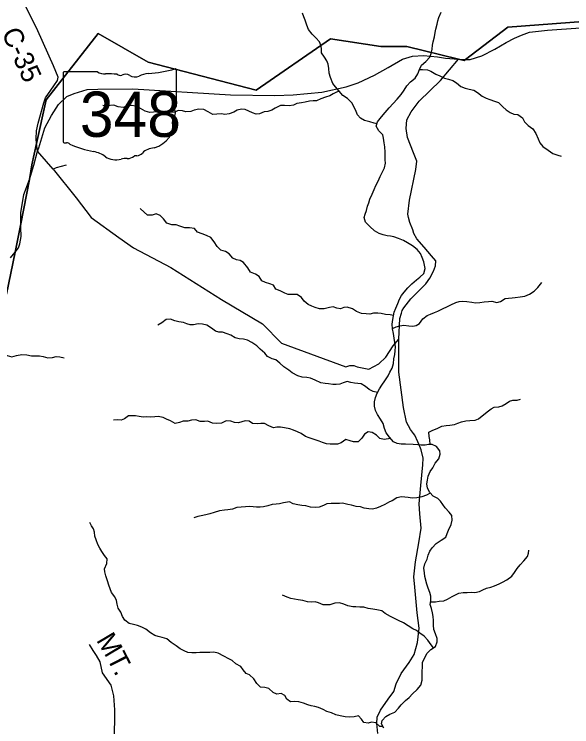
# Model space of a CAD drawing. Extents: x 1624196 to 2029251, y 146837 to 440034.
# Drawn here: x 1777616 to 1786179, y 315889 to 326836 of the extents above; entities that cross this region are included whole.
import ezdxf

# ---------------------------------------------------------------- set-up
doc = ezdxf.new("R2010")
doc.units = 0
for name, color, linetype in [('GM_X_County_Road', 7, 'Continuous'), ('GM_X_County_Road_Text', 7, 'Continuous'), ('GM_X_Minor_River', 7, 'Continuous'), ('GM_X_State_Location', 7, 'Continuous'), ('GM_X_State_Route', 7, 'Continuous'), ('GM_X_State_Shield', 7, 'Continuous'), ('GM_X_Township', 7, 'Continuous'), ('GM_X_Township_Road', 7, 'Continuous'), ('GM_X_Township_Road_Text', 7, 'Continuous'), ('GM_X_Township_ROW', 7, 'Continuous')]:
    doc.layers.add(name, color=color, linetype=linetype)

msp = doc.modelspace()

# ---------------------------------------------------------------- linework, layer by layer
at = {"layer": 'GM_X_County_Road'}
for points in [[(1777975, 324730), (1777957, 324851), (1777952, 324922), (1777958, 325044), (1777981, 325163), (1778070, 325476), (1778097, 325551), (1778225, 325736), (1778279, 325818), (1778288, 325868), (1778218, 326042), (1777977, 326582), (1777790, 326964), (1777601, 327321)], [(1783199, 315784), (1783187, 315941), (1783191, 316035), (1783239, 316141), (1783360, 316311), (1783446, 316429), (1783480, 316547), (1783559, 316706), (1783681, 316878), (1783760, 317000), (1783810, 317184), (1783837, 317405), (1783807, 317637), (1783768, 318033), (1783752, 318193), (1783779, 318421), (1783830, 318716), (1783868, 318939), (1783845, 319159), (1783833, 319314), (1783859, 319594), (1783893, 319913), (1783895, 320014), (1783866, 320144), (1783847, 320196), (1783816, 320267), (1783767, 320369), (1783748, 320396), (1783702, 320458), (1783642, 320569), (1783597, 320795), (1783525, 321336), (1783523, 321843), (1783540, 322161), (1783562, 322245), (1783576, 322286), (1783602, 322323), (1783705, 322463), (1783936, 322692), (1784000, 322783), (1784058, 322888), (1784084, 322973), (1784093, 323045), (1784026, 323124), (1783910, 323255), (1783798, 323386), (1783754, 323469), (1783737, 323522), (1783691, 323634), (1783669, 323713), (1783662, 323766), (1783689, 323979), (1783786, 324451), (1783801, 324580), (1783747, 324705), (1783654, 324943), (1783635, 325083), (1783645, 325216), (1783710, 325337), (1783834, 325502), (1784161, 325818), (1784438, 326145)]]:
    msp.add_lwpolyline(points, dxfattribs=at)
at = {"layer": 'GM_X_Minor_River'}
for points in [[(1783187, 325150), (1783142, 325162), (1783076, 325181), (1782996, 325206), (1782932, 325237), (1782886, 325293), (1782867, 325344), (1782841, 325396), (1782802, 325475), (1782737, 325540), (1782665, 325589), (1782551, 325723), (1782509, 325774), (1782472, 325866), (1782455, 325931), (1782448, 326003), (1782438, 326071), (1782417, 326122), (1782381, 326178), (1782336, 326245), (1782335, 326297), (1782329, 326348), (1782306, 326412), (1782249, 326475), (1782193, 326528), (1782134, 326603), (1782112, 326667), (1782085, 326744), (1782064, 326798), (1782042, 326853)], [(1783306, 324799), (1783296, 324861), (1783285, 324931), (1783276, 324984), (1783218, 325047), (1783177, 325117), (1783196, 325183), (1783259, 325259), (1783314, 325324), (1783375, 325400), (1783436, 325463), (1783497, 325533), (1783558, 325604), (1783603, 325670), (1783644, 325738), (1783704, 325799), (1783773, 325855), (1783816, 325920), (1783841, 325988), (1783872, 326054), (1783937, 326112), (1783998, 326177), (1784020, 326231), (1784033, 326299), (1784042, 326361), (1784051, 326411), (1784072, 326491), (1784082, 326556), (1784091, 326606), (1784110, 326684), (1784120, 326734), (1784135, 326786), (1784172, 326868)], [(1783841, 325988), (1783885, 325986), (1783961, 325983), (1784017, 325960), (1784091, 325917), (1784153, 325890), (1784222, 325855), (1784288, 325839), (1784352, 325816), (1784408, 325781), (1784474, 325728), (1784543, 325699), (1784602, 325686), (1784674, 325671), (1784733, 325635), (1784805, 325575), (1784865, 325545), (1784920, 325526), (1784994, 325503), (1785054, 325478), (1785118, 325413), (1785173, 325368), (1785235, 325327), (1785291, 325301), (1785353, 325294), (1785421, 325247), (1785454, 325184), (1785509, 325126), (1785579, 325074), (1785628, 325004), (1785661, 324923), (1785691, 324860), (1785736, 324806), (1785818, 324747), (1785889, 324695), (1785963, 324671), (1786015, 324654)], [(1782610, 325654), (1782566, 325640), (1782513, 325613), (1782461, 325581), (1782398, 325560), (1782326, 325537), (1782257, 325508), (1782207, 325506), (1782153, 325501), (1782083, 325486), (1782026, 325476), (1781958, 325463), (1781906, 325440), (1781839, 325428), (1781765, 325433), (1781705, 325432), (1781626, 325391), (1781572, 325361), (1781513, 325340), (1781453, 325335), (1781385, 325307), (1781330, 325302), (1781274, 325323), (1781219, 325349), (1781161, 325372), (1781105, 325379), (1781040, 325360), (1780990, 325334), (1780917, 325305), (1780851, 325298), (1780799, 325304), (1780729, 325301), (1780665, 325298), (1780593, 325337), (1780527, 325370), (1780453, 325377), (1780381, 325363), (1780326, 325342), (1780250, 325337), (1780198, 325354), (1780134, 325356), (1780083, 325329), (1780011, 325328), (1779939, 325333), (1779881, 325343), (1779823, 325338), (1779755, 325329), (1779696, 325325), (1779626, 325348), (1779555, 325389), (1779487, 325426), (1779411, 325435), (1779341, 325426), (1779288, 325403), (1779214, 325413), (1779144, 325440), (1779040, 325430), (1778978, 325432)], [(1784162, 319356), (1784123, 319394), (1784051, 319431), (1783997, 319488), (1783962, 319556), (1783955, 319623), (1783962, 319675), (1783976, 319741), (1784005, 319813), (1784044, 319867), (1784083, 319938), (1784136, 320004), (1784159, 320076), (1784153, 320126), (1784102, 320193), (1784034, 320226), (1783980, 320227), (1783930, 320217), (1783864, 320214), (1783814, 320221), (1783745, 320227), (1783627, 320229), (1783559, 320232), (1783495, 320240), (1783441, 320267), (1783378, 320336), (1783330, 320407), (1783305, 320471), (1783280, 320546), (1783243, 320615), (1783197, 320684), (1783164, 320748), (1783149, 320815), (1783150, 320883), (1783164, 320949), (1783191, 321013), (1783224, 321079), (1783263, 321136), (1783310, 321204), (1783357, 321278), (1783385, 321336), (1783420, 321397), (1783441, 321469), (1783448, 321540), (1783459, 321606), (1783469, 321662), (1783472, 321726), (1783461, 321792), (1783450, 321857), (1783441, 321929), (1783425, 322005), (1783422, 322072), (1783429, 322144), (1783440, 322204), (1783452, 322258), (1783479, 322320), (1783506, 322392), (1783533, 322458), (1783566, 322514), (1783606, 322565), (1783663, 322631), (1783722, 322696), (1783795, 322756), (1783846, 322795), (1783909, 322855), (1783927, 322929), (1783916, 322979), (1783905, 323033), (1783881, 323100), (1783858, 323158), (1783805, 323223), (1783731, 323278), (1783657, 323325), (1783594, 323358), (1783516, 323391), (1783448, 323418), (1783394, 323425), (1783344, 323433), (1783284, 323446), (1783220, 323467), (1783148, 323510), (1783075, 323575), (1783013, 323640), (1782992, 323713), (1783005, 323763), (1783024, 323821), (1783042, 323887), (1783063, 323938), (1783080, 323994), (1783111, 324074), (1783144, 324142), (1783168, 324206), (1783205, 324272), (1783238, 324342), (1783269, 324406), (1783302, 324476), (1783317, 324548), (1783315, 324600), (1783312, 324662), (1783313, 324718), (1783306, 324799)], [(1783441, 322208), (1783392, 322217), (1783318, 322225), (1783250, 322238), (1783200, 322245), (1783133, 322242), (1783079, 322230), (1783021, 322231), (1782949, 322238), (1782875, 322271), (1782809, 322310), (1782729, 322337), (1782679, 322329), (1782625, 322310), (1782573, 322321), (1782513, 322343), (1782457, 322328), (1782376, 322311), (1782302, 322312), (1782240, 322331), (1782186, 322351), (1782132, 322376), (1782067, 322427), (1782029, 322484), (1781960, 322529), (1781883, 322530), (1781825, 322528), (1781773, 322551), (1781700, 322586), (1781636, 322611), (1781598, 322674), (1781544, 322694), (1781477, 322715), (1781419, 322742), (1781377, 322807), (1781322, 322845), (1781244, 322872), (1781204, 322939), (1781137, 323024), (1781085, 323053), (1781029, 323064), (1780974, 323086), (1780918, 323155), (1780858, 323192), (1780791, 323213), (1780733, 323268), (1780686, 323341), (1780636, 323406), (1780571, 323436), (1780501, 323463), (1780433, 323490), (1780385, 323545), (1780309, 323554), (1780237, 323555), (1780159, 323582), (1780101, 323599), (1780037, 323603), (1779961, 323624), (1779906, 323693), (1779858, 323746), (1779796, 323767), (1779732, 323749), (1779662, 323748), (1779610, 323795), (1779551, 323852)], [(1783425, 322007), (1783482, 322035), (1783538, 322050), (1783602, 322060), (1783677, 322049), (1783739, 322042), (1783789, 322053), (1783841, 322085), (1783892, 322154), (1783957, 322206), (1784007, 322227), (1784070, 322251), (1784124, 322272), (1784195, 322311), (1784270, 322347), (1784320, 322370), (1784399, 322405), (1784449, 322425), (1784499, 322426), (1784569, 322423), (1784643, 322410), (1784699, 322402), (1784766, 322405), (1784832, 322418), (1784902, 322423), (1784954, 322427), (1785030, 322408), (1785083, 322423), (1785155, 322470), (1785206, 322476), (1785262, 322477), (1785312, 322483), (1785388, 322494), (1785457, 322503), (1785531, 322534), (1785602, 322582), (1785659, 322637), (1785722, 322713)], [(1783196, 321023), (1783127, 321040), (1783065, 321068), (1783010, 321119), (1782946, 321156), (1782894, 321163), (1782842, 321167), (1782784, 321178), (1782728, 321191), (1782670, 321172), (1782617, 321154), (1782561, 321145), (1782509, 321145), (1782445, 321156), (1782391, 321165), (1782323, 321172), (1782239, 321213), (1782165, 321246), (1782111, 321254), (1782039, 321261), (1781971, 321278), (1781883, 321329), (1781832, 321368), (1781756, 321417), (1781697, 321476), (1781633, 321525), (1781579, 321542), (1781507, 321577), (1781464, 321629), (1781394, 321688), (1781341, 321739), (1781267, 321790), (1781197, 321829), (1781135, 321846), (1781073, 321849), (1781009, 321862), (1780944, 321903), (1780888, 321927), (1780812, 321950), (1780760, 321951), (1780708, 321966), (1780646, 322011), (1780574, 322060), (1780509, 322076), (1780442, 322077), (1780370, 322064), (1780318, 322065), (1780266, 322079), (1780214, 322102), (1780146, 322111), (1780080, 322126), (1780016, 322153), (1779948, 322145), (1779885, 322096), (1779820, 322059)], [(1777327, 321633), (1777377, 321638), (1777445, 321627), (1777509, 321594), (1777577, 321571), (1777649, 321593), (1777730, 321610), (1777808, 321603), (1777880, 321586), (1777950, 321587), (1778004, 321586), (1778062, 321576), (1778130, 321557), (1778204, 321560), (1778261, 321579), (1778315, 321573), (1778383, 321556)], [(1784004, 320226), (1783997, 320297), (1783991, 320347), (1783982, 320413), (1784047, 320445), (1784113, 320472), (1784186, 320505), (1784252, 320516), (1784308, 320522), (1784379, 320533), (1784431, 320552), (1784485, 320576), (1784554, 320589), (1784614, 320592), (1784694, 320599), (1784749, 320619), (1784882, 320726), (1784939, 320775), (1784989, 320799), (1785060, 320804), (1785110, 320817), (1785170, 320855), (1785223, 320890), (1785273, 320904), (1785342, 320907), (1785392, 320924)], [(1783393, 320319), (1783299, 320301), (1783229, 320318), (1783180, 320371), (1783114, 320410), (1783050, 320422), (1782995, 320385), (1782954, 320325), (1782896, 320268), (1782827, 320268), (1782775, 320281), (1782708, 320300), (1782637, 320249), (1782582, 320233), (1782532, 320232), (1782470, 320229), (1782410, 320237), (1782352, 320256), (1782298, 320275), (1782206, 320308), (1782144, 320329), (1782088, 320350), (1782021, 320395), (1781967, 320421), (1781905, 320448), (1781851, 320465), (1781769, 320482), (1781707, 320491), (1781649, 320491), (1781597, 320484), (1781527, 320511), (1781459, 320548), (1781401, 320546), (1781349, 320541), (1781277, 320548), (1781223, 320583), (1781165, 320589), (1781111, 320576), (1781058, 320559), (1781000, 320563), (1780940, 320584), (1780872, 320587), (1780797, 320552), (1780729, 320548), (1780661, 320555), (1780589, 320584), (1780539, 320579), (1780473, 320580), (1780405, 320602), (1780337, 320601), (1780282, 320586), (1780208, 320583), (1780156, 320561), (1780088, 320550), (1780014, 320587), (1779956, 320616), (1779904, 320641), (1779826, 320656), (1779774, 320648), (1779702, 320643), (1779646, 320648), (1779595, 320646), (1779537, 320657), (1779479, 320664), (1779369, 320665), (1779308, 320618), (1779256, 320598), (1779204, 320603), (1779138, 320598)], [(1784006, 319478), (1783949, 319446), (1783878, 319419), (1783802, 319406), (1783730, 319401), (1783664, 319410), (1783614, 319418), (1783563, 319419), (1783491, 319408), (1783421, 319361)], [(1783421, 319361), (1783381, 319344), (1783307, 319304), (1783241, 319273), (1783182, 319247), (1783116, 319233), (1783060, 319236), (1782990, 319246), (1782936, 319267), (1782866, 319273), (1782796, 319292), (1782742, 319304), (1782660, 319322), (1782610, 319317), (1782544, 319319), (1782482, 319320), (1782418, 319312), (1782366, 319286), (1782300, 319265), (1782249, 319255), (1782165, 319262), (1782093, 319284), (1782035, 319290), (1781973, 319299), (1781901, 319315), (1781846, 319342), (1781753, 319328), (1781691, 319315), (1781641, 319311), (1781579, 319301), (1781511, 319282), (1781445, 319270), (1781393, 319262), (1781336, 319261), (1781284, 319267), (1781224, 319272), (1781166, 319270), (1781100, 319264), (1781036, 319257), (1780970, 319233), (1780894, 319220), (1780844, 319214), (1780769, 319204), (1780689, 319183), (1780621, 319161), (1780557, 319143), (1780487, 319130), (1780437, 319118), (1780372, 319101)], [(1783292, 315869), (1783258, 315935), (1783269, 315985), (1783325, 316045), (1783385, 316081), (1783462, 316112), (1783518, 316174), (1783561, 316226), (1783623, 316290), (1783683, 316339), (1783734, 316393), (1783804, 316461), (1783859, 316529), (1783881, 316603), (1783882, 316659), (1783880, 316735), (1783885, 316814), (1783889, 316876), (1783926, 316964), (1783956, 317020), (1784017, 317075), (1784087, 317123), (1784112, 317191), (1784110, 317243), (1784088, 317314), (1784061, 317382), (1784055, 317448), (1784054, 317522), (1784050, 317583), (1784039, 317639), (1784025, 317705), (1784005, 317769), (1784014, 317822), (1784014, 317894), (1783999, 317952), (1783973, 318020), (1783953, 318079), (1783924, 318199), (1783915, 318253), (1783909, 318326), (1783921, 318394), (1783956, 318466), (1783974, 318524), (1783997, 318584), (1784035, 318636), (1784098, 318706), (1784172, 318753), (1784243, 318803), (1784263, 318859), (1784285, 318911), (1784326, 318995), (1784344, 319065), (1784335, 319133), (1784297, 319184), (1784236, 319252), (1784162, 319356)], [(1783280, 315892), (1783230, 315891), (1783170, 315950), (1783104, 315960), (1783052, 315944), (1782986, 315955), (1782948, 316005), (1782901, 316056), (1782837, 316040), (1782770, 316038), (1782700, 316041), (1782622, 316055), (1782556, 316072), (1782489, 316102), (1782417, 316121), (1782361, 316155), (1782287, 316186), (1782231, 316200), (1782177, 316211), (1782125, 316227), (1782061, 316250), (1781987, 316274), (1781915, 316277), (1781857, 316273), (1781805, 316313), (1781772, 316370), (1781718, 316400), (1781650, 316391), (1781592, 316417), (1781524, 316478), (1781464, 316490), (1781398, 316499), (1781342, 316551), (1781295, 316626), (1781231, 316686), (1781179, 316709), (1781134, 316765), (1781098, 316815), (1781020, 316854), (1780964, 316909), (1780910, 316933), (1780837, 316974), (1780747, 317020), (1780683, 317035), (1780621, 317031), (1780565, 317031), (1780515, 317032), (1780465, 317030), (1780410, 317026), (1780344, 317025), (1780280, 317031), (1780228, 317056), (1780163, 317088), (1780101, 317133), (1780027, 317183), (1779961, 317238), (1779890, 317262), (1779826, 317275), (1779774, 317291), (1779706, 317332), (1779638, 317388), (1779574, 317419), (1779508, 317445), (1779446, 317462), (1779380, 317474), (1779315, 317525), (1779281, 317585), (1779251, 317650), (1779212, 317712), (1779198, 317772), (1779187, 317827), (1779163, 317887), (1779111, 317949), (1779068, 318062), (1779050, 318130), (1779023, 318207), (1779005, 318267), (1779004, 318317), (1779040, 318395), (1779041, 318467), (1779001, 318520), (1778961, 318580), (1778930, 318632), (1778898, 318687), (1778872, 318761), (1778855, 318815), (1778847, 318876), (1778833, 318928), (1778802, 318978), (1778778, 319029)], [(1784012, 317810), (1784086, 317809), (1784142, 317817), (1784212, 317824), (1784270, 317850), (1784341, 317888), (1784395, 317915), (1784445, 317939), (1784509, 317949), (1784573, 317950), (1784635, 317956), (1784689, 317952), (1784762, 317965), (1784814, 317991), (1784872, 318017), (1784938, 318034), (1784994, 318054), (1785065, 318084), (1785117, 318109), (1785181, 318147), (1785260, 318203), (1785300, 318259), (1785341, 318320), (1785385, 318374), (1785441, 318436), (1785498, 318504), (1785514, 318554), (1785521, 318604)], [(1784055, 317101), (1784019, 317146), (1783970, 317218), (1783910, 317283), (1783844, 317327), (1783792, 317366), (1783739, 317394), (1783667, 317441), (1783597, 317485), (1783519, 317522), (1783465, 317548), (1783395, 317583), (1783312, 317630), (1783260, 317670), (1783186, 317686), (1783126, 317693), (1783054, 317705), (1782984, 317728), (1782922, 317724), (1782864, 317729), (1782814, 317733), (1782742, 317746), (1782680, 317772), (1782610, 317794), (1782538, 317785), (1782462, 317763), (1782410, 317760), (1782360, 317764), (1782290, 317791), (1782236, 317809), (1782174, 317805), (1782118, 317808), (1782046, 317830), (1781978, 317841), (1781922, 317847), (1781862, 317859), (1781808, 317878), (1781738, 317912)]]:
    msp.add_lwpolyline(points, dxfattribs=at)
at = {"layer": 'GM_X_State_Route'}
for points in [[(1777991, 324781), (1778087, 325091), (1778187, 325279), (1778294, 325451), (1778424, 325574), (1778534, 325619), (1778738, 325678), (1778900, 325684), (1779437, 325690), (1780936, 325596), (1781616, 325587), (1781899, 325597), (1782338, 325640), (1782715, 325722), (1782897, 325781), (1783150, 325899), (1783357, 326018), (1783580, 326147), (1783735, 326194), (1783901, 326203), (1784117, 326181), (1784239, 326159), (1784438, 326145), (1784549, 326143), (1784617, 326143), (1784798, 326196), (1785000, 326302), (1785170, 326400), (1785300, 326468), (1785408, 326515), (1785529, 326560), (1785805, 326593), (1786891, 326666)], [(1777560, 323092), (1777629, 323180), (1777680, 323247), (1777701, 323307), (1777724, 323419), (1777718, 323559), (1777717, 323614), (1777716, 323786), (1777765, 324067), (1777852, 324297), (1777915, 324516), (1777975, 324730), (1777991, 324781)]]:
    msp.add_lwpolyline(points, dxfattribs=at)
at = {"layer": 'GM_X_State_Shield'}
for p, q in [((1778367, 325934), (1778367, 324878)), ((1778894, 325953), (1778385, 325953)), ((1780108, 325426), (1780108, 325979)), ((1780107, 325426), (1780108, 325426))]:
    msp.add_line(p, q, dxfattribs=at)
for centre, major_axis, start_param, end_param in [((1778387, 325937), (20.2, 0), 1.712693, 3.28349), ((1779016, 326075), (196, 0), 4.042523, 4.731795), ((1779080, 325359), (702, 0), 1.404758, 1.657858), ((1779240, 325942), (56.4, 0), 3.836095, 5.185415), ((1779323, 325820), (117, 0), 0.950623, 2.079405), ((1779723, 325630), (371, 0), 1.699011, 2.107814), ((1779488, 327393), (1845, 0), 4.814394, 5.042369), ((1780088, 325981), (19.4, 0), 6.141152, 7.989035), ((1779474, 325987), (141, 0), 4.081561, 5.145723), ((1780103, 325385), (30, 0), 1.883978, 3.671073), ((1779912, 325316), (180, 0), 5.934695, 6.695948), ((1780087, 325424), (20.7, 0), 5.05454, 6.418171), ((1780177, 325195), (131, 0), 2.387724, 3.262537), ((1779591, 325124), (462, 0), 5.101752, 6.440018), ((1778388, 324875), (20.3, 0), 3.00124, 4.508301), ((1778391, 324983), (155, 0), 4.665946, 4.897461), ((1778422, 324817), (56, 0), 0.519207, 1.627899), ((1779129, 325766), (1333, 0), 4.195997, 4.488961), ((1778732, 324403), (417, 0), 0.823519, 1.323587), ((1779465, 324775), (149, 0), 4.937069, 5.64225), ((1779786, 324581), (253, 0), 1.647645, 2.488434), ((1779183, 324811), (265, 0), 4.026481, 4.996735), ((1779336, 324446), (217, 0), 1.495662, 1.94098), ((1779355, 324732), (141, 0), 4.691044, 5.507374), ((1779482, 324630), (39.7, 0), 1.147584, 2.315152)]:
    msp.add_ellipse(centre, major_axis=major_axis, ratio=0.8, start_param=start_param, end_param=end_param, dxfattribs=at)
at = {"layer": 'GM_X_Township'}
for points in [[(1787784, 326831), (1785195, 326640), (1784549, 326143), (1784525, 326125), (1784438, 326145), (1783645, 326338), (1783244, 326341), (1782471, 326459), (1781334, 325668), (1779675, 326100), (1778907, 326541), (1778106, 325521), (1777957, 324851), (1777888, 324520), (1777852, 324297), (1777717, 323614), (1777629, 323180), (1777497, 322536)], [(1777497, 322536), (1777629, 323180), (1777717, 323614), (1777852, 324297), (1777888, 324520), (1777957, 324851), (1778106, 325521), (1778907, 326541), (1779675, 326100), (1781334, 325668), (1782471, 326459), (1783244, 326341), (1783645, 326338), (1784438, 326145), (1784525, 326125), (1784549, 326143), (1785195, 326640), (1787784, 326831)]]:
    msp.add_lwpolyline(points, dxfattribs=at)
at = {"layer": 'GM_X_Township_Road'}
for points in [[(1778414, 324518), (1778259, 324474), (1778211, 324457), (1778009, 324692), (1777975, 324730)], [(1779150, 315698), (1779163, 315975), (1779163, 316147), (1779146, 316364), (1779106, 316528), (1778971, 316719), (1778935, 316886), (1778881, 316984), (1778830, 317058), (1778774, 317153)]]:
    msp.add_lwpolyline(points, dxfattribs=at)
at = {"layer": 'GM_X_Township_ROW'}
msp.add_lwpolyline([(1778211, 324457), (1778567, 324014), (1778797, 323715), (1779222, 323404), (1779445, 323249), (1780022, 322943), (1780800, 322451), (1781431, 322080), (1781719, 321783), (1782709, 321419), (1782770, 321440), (1782832, 321441), (1782884, 321420), (1783063, 321381), (1783214, 321467), (1783321, 321568), (1783434, 321739), (1783523, 321843)], dxfattribs=at)

# ---------------------------------------------------------------- texts
at = {"layer": 'GM_X_County_Road_Text'}
msp.add_text('C-35', height=300, rotation=294.4702, dxfattribs=at).set_placement((1777415, 326551))
at = {"layer": 'GM_X_State_Location'}
msp.add_text('348', height=1, rotation=0, dxfattribs=at).set_placement((1778865, 325263))
for s in ['s', 'r']:
    msp.add_text(s, height=1, dxfattribs=at).set_placement((1779218, 325336))
at = {"layer": 'GM_X_State_Shield'}
msp.add_text('348', height=696.1, dxfattribs=at).set_placement((1778623, 324952))
at = {"layer": 'GM_X_Township_Road_Text'}
for s, rotation, p in [('M', 300.7135, (1778869, 317220)), ('T', 296.9158, (1779033, 316945)), ('.', 296.5976, (1779134, 316745))]:
    msp.add_text(s, height=300, rotation=rotation, dxfattribs=at).set_placement(p)

doc.saveas('drawing.dxf')
